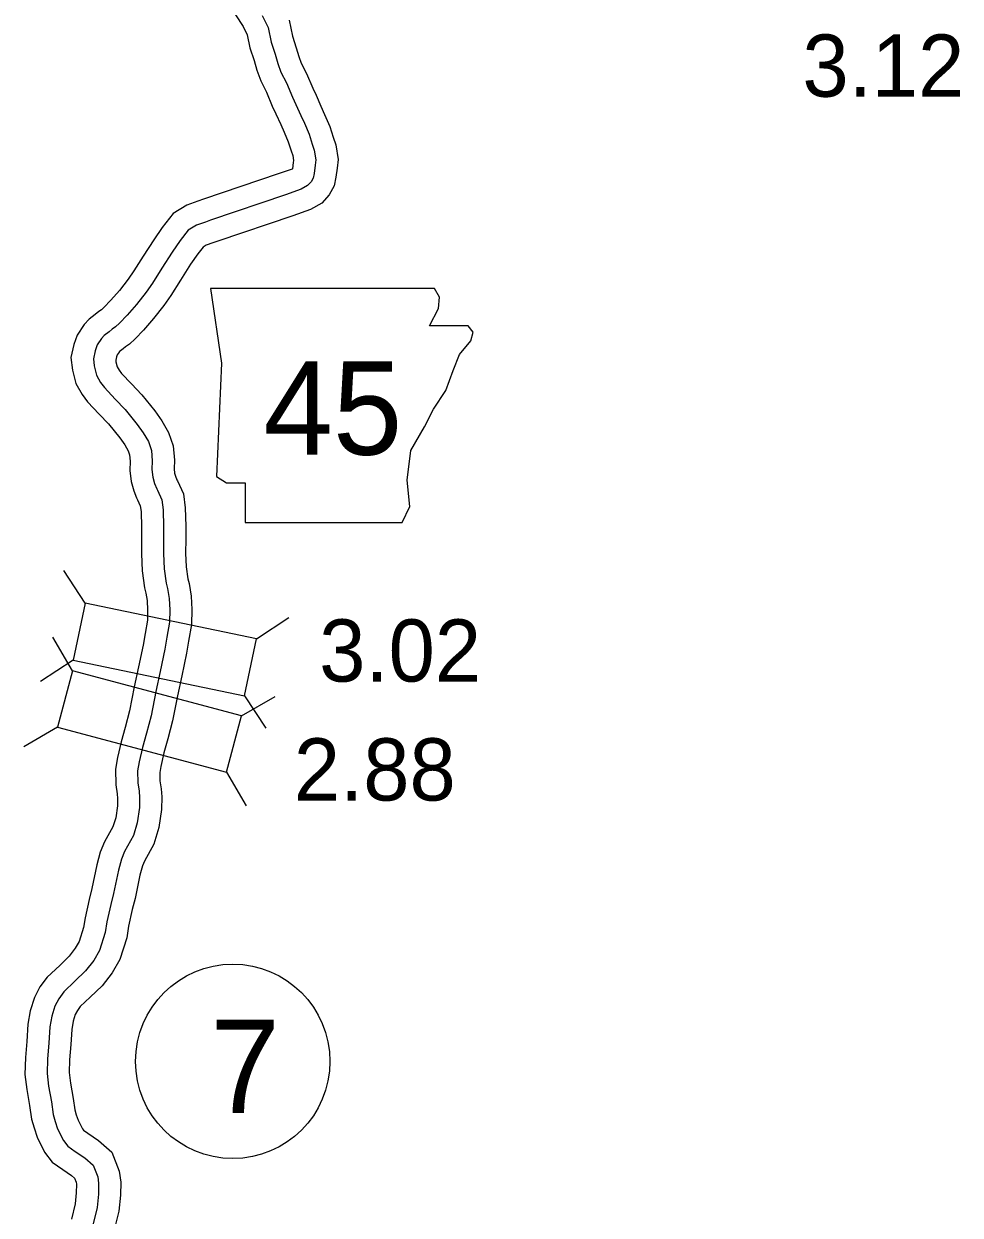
# Model space of a CAD drawing. Extents: x -83719 to 153526, y -11835 to 11446.
# Drawn here: x 8310.4 to 8522.3, y -608.4 to -338.8 of the extents above; entities that cross this region are included whole.
import ezdxf

# ---------------------------------------------------------------- set-up
doc = ezdxf.new("R2010")
doc.units = 0
for name, color, linetype in [('Level 11', 7, 'Continuous'), ('Level 20', 7, 'Continuous'), ('Level 21', 7, 'Continuous'), ('Level 27', 7, 'Continuous'), ('Level 58', 7, 'Continuous'), ('Level 59', 7, 'Continuous')]:
    doc.layers.add(name, color=color, linetype=linetype)

msp = doc.modelspace()

# ---------------------------------------------------------------- linework, layer by layer
at = {"layer": 'Level 11'}
for points in [[(8358.29, -336.78), (8359.97, -339.4), (8360.88, -341.26), (8361.53, -344.21), (8362.46, -347.12), (8363.1, -349.29), (8363.97, -351.71), (8365.27, -354.24), (8366.6, -357.46), (8367.42, -359.17), (8368.51, -361.59), (8369.3, -363.32), (8370.22, -365.47), (8370.87, -367.57), (8371.22, -368.59), (8371.41, -369.73), (8371.35, -370.17), (8371.16, -371.61), (8371.08, -371.66), (8367.95, -372.77), (8351.02, -378.5), (8349.75, -378.94), (8347.27, -379.86), (8344.19, -381.7), (8341.71, -384.91), (8339.79, -387.68), (8337.41, -391.41), (8335.29, -394.72), (8334.01, -396.57), (8331.99, -399.14), (8330.07, -401.35), (8328.47, -402.99), (8327.96, -403.49), (8327.38, -403.88), (8326.55, -404.58), (8325.18, -405.64), (8324.04, -406.88), (8322.45, -409.23), (8321.7, -411.41), (8321.03, -414.34), (8321.36, -417.15), (8322.15, -420.18), (8323.54, -422.68), (8324.8, -424.35), (8327.43, -427.15), (8329.52, -429.35), (8332.06, -432.49), (8333.19, -434.06), (8334, -435.45), (8334.31, -436.35), (8334.42, -437.8), (8334.36, -439.88), (8334.63, -442.39), (8335.25, -444.52), (8335.9, -446.09), (8336.1, -446.5), (8336.73, -447.9), (8336.89, -449.16), (8337.01, -452.7), (8337.01, -455.42)], [(8370.39, -337.93), (8371.2, -341.61), (8372.02, -344.2), (8372.61, -346.18), (8373.16, -347.72), (8374.35, -350.03), (8375.74, -353.39), (8376.49, -354.96), (8377.61, -357.45), (8378.45, -359.28), (8379.62, -362.02), (8380.38, -364.48), (8380.95, -366.15), (8381.51, -369.49), (8381.27, -371.45), (8381, -373.47), (8380.6, -375.49), (8379.45, -377.49), (8377.78, -379.35), (8375.25, -380.79), (8371.22, -382.22), (8354.28, -387.95), (8353.15, -388.35), (8351.61, -388.92), (8350.94, -389.32), (8349.78, -390.82), (8348.12, -393.22), (8345.83, -396.79), (8343.62, -400.25), (8342.06, -402.51), (8339.7, -405.51), (8337.44, -408.13), (8335.54, -410.06), (8334.3, -411.28), (8333.4, -411.88), (8332.83, -412.36), (8331.98, -413.02), (8331.91, -413.1), (8331.47, -413.74), (8331.33, -414.15), (8331.16, -414.89), (8331.21, -415.3), (8331.5, -416.42), (8331.95, -417.21), (8332.46, -417.9), (8334.71, -420.29), (8337.04, -422.75), (8340.02, -426.42), (8341.59, -428.62), (8343.13, -431.26), (8344.18, -434.32), (8344.43, -437.56), (8344.38, -439.49), (8344.48, -440.46), (8344.69, -441.2), (8345.02, -441.98), (8345.15, -442.25), (8346.47, -445.15), (8346.87, -448.37), (8347.01, -452.52), (8347.01, -455.4)], [(8337.01, -455.36), (8336.98, -458.72), (8337.12, -462.62), (8337.67, -466.43), (8338.01, -467.66), (8338.29, -469.35), (8338.38, -471.51), (8338.36, -473.75), (8337.8, -476.76), (8337.35, -479.41), (8336.32, -484.35), (8335.37, -488.87), (8334.28, -494.31), (8333.28, -498.05), (8332.41, -501.33), (8331.55, -504.82), (8331.09, -507.51), (8331.18, -511.01), (8331.48, -513.06), (8331.57, -514.11), (8331.55, -515.81), (8331.16, -518.49), (8330.53, -520.51), (8328.6, -523.95), (8327.68, -526.24), (8326.91, -529.16), (8325.79, -534.49), (8325.17, -536.97), (8324.25, -541.11), (8323.9, -543.33), (8322.91, -546.47), (8322.02, -547.98), (8320.61, -549.83), (8318.48, -551.89), (8315.62, -554.59), (8314.02, -556.78), (8312.76, -559.15), (8311.79, -562.2), (8311.31, -565.22), (8311.02, -569.1), (8310.75, -572.75), (8310.63, -576.6), (8311.03, -579.99), (8311.67, -583.6), (8312.11, -586.71), (8312.69, -588.68), (8313.38, -590.79), (8315.08, -594.17), (8316.77, -596.43), (8319.16, -598.11), (8321.15, -599.46), (8321.86, -600.07), (8322.22, -600.98), (8322.28, -601.45), (8322.23, -603.34), (8321.99, -605.87), (8321.14, -609.32)], [(8347.01, -455.46), (8346.98, -458.59), (8347.1, -461.71), (8347.48, -464.39), (8347.79, -465.5), (8348.26, -468.31), (8348.39, -471.35), (8348.35, -474.73), (8347.65, -478.52), (8347.18, -481.27), (8346.11, -486.4), (8345.17, -490.88), (8344.02, -496.58), (8342.94, -500.63), (8342.09, -503.81), (8341.35, -506.86), (8341.11, -508.24), (8341.16, -510.15), (8341.42, -511.92), (8341.57, -513.75), (8341.54, -516.59), (8340.94, -520.71), (8339.77, -524.48), (8337.64, -528.29), (8337.19, -529.39), (8336.65, -531.47), (8335.54, -536.74), (8334.91, -539.26), (8334.08, -542.99), (8333.66, -545.64), (8332.1, -550.55), (8330.34, -553.56), (8328.11, -556.49), (8325.4, -559.12), (8323.15, -561.23), (8322.52, -562.1), (8322.02, -563.05), (8321.55, -564.53), (8321.25, -566.38), (8320.99, -569.84), (8320.73, -573.27), (8320.65, -576.17), (8320.93, -578.53), (8321.55, -582.02), (8321.91, -584.59), (8322.24, -585.72), (8322.65, -586.96), (8323.62, -588.89), (8323.84, -589.18), (8324.83, -589.88), (8327.27, -591.52), (8330.26, -594.15), (8331.98, -598.47), (8332.29, -600.95), (8332.22, -603.94), (8331.87, -607.55), (8330.77, -612.03)]]:
    msp.add_lwpolyline(points, dxfattribs=at)
at = {"layer": 'Level 20'}
for p, q in [((8324.22, -469.88), (8319.4, -462.52)), ((8362.99, -477.96), (8370.35, -473.13)), ((8321.38, -485.24), (8316.96, -477.63)), ((8321.53, -482.8), (8314.17, -487.63)), ((8359.64, -495.43), (8367.26, -491.02)), ((8360.29, -490.88), (8365.12, -498.24)), ((8317.98, -498), (8310.37, -502.41)), ((8356.25, -508.18), (8360.66, -515.8))]:
    msp.add_line(p, q, dxfattribs=at)
for points in [[(8321.53, -482.8), (8360.29, -490.88), (8362.99, -477.96), (8324.22, -469.88)], [(8317.98, -498), (8356.25, -508.18), (8359.64, -495.43), (8321.38, -485.24)]]:
    msp.add_lwpolyline(points, close=True, dxfattribs=at)
at = {"layer": 'Level 21'}
msp.add_lwpolyline([(8352.58, -398.68), (8355.12, -415.6), (8353.99, -441.26), (8356.24, -442.67), (8360.47, -442.67), (8360.47, -451.69), (8396, -451.69), (8397.69, -448.02), (8397.13, -442.1), (8397.98, -435.34), (8401.08, -429.98), (8403.05, -426.03), (8405.87, -421.8), (8407.56, -417.29), (8408.97, -413.62), (8411.51, -410.52), (8412.07, -408.55), (8410.95, -407.14), (8402.21, -407.14), (8404.18, -403.19), (8404.46, -400.65), (8403.29, -398.71)], close=True, dxfattribs=at)
at = {"layer": 'Level 27'}
msp.add_circle((8357.65, -573.62), 22, dxfattribs=at)
at = {"layer": 'Level 59'}
for points in [[(8364.33, -336.94), (8365.63, -339.59), (8366.37, -342.91), (8367.24, -345.66), (8367.85, -347.74), (8368.56, -349.71), (8369.81, -352.13), (8371.17, -355.42), (8371.95, -357.07), (8373.06, -359.52), (8373.88, -361.3), (8374.92, -363.75), (8375.63, -366.03), (8376.08, -367.37), (8376.46, -369.61), (8376.31, -370.81), (8376.06, -372.65), (8375.85, -373.72), (8375.38, -374.55), (8374.6, -375.41), (8373.16, -376.23), (8369.59, -377.49), (8352.65, -383.22), (8351.45, -383.65), (8349.44, -384.39), (8347.56, -385.51), (8345.74, -387.86), (8343.95, -390.45), (8341.62, -394.1), (8339.45, -397.48), (8338.04, -399.54), (8335.84, -402.32), (8333.75, -404.74), (8332.01, -406.53), (8331.13, -407.39), (8330.39, -407.88), (8329.69, -408.47), (8328.58, -409.33), (8327.98, -409.99), (8326.96, -411.48), (8326.52, -412.78), (8326.1, -414.62), (8326.28, -416.22), (8326.83, -418.3), (8327.74, -419.95), (8328.63, -421.12), (8331.07, -423.72), (8333.28, -426.05), (8336.04, -429.46), (8337.39, -431.34), (8338.57, -433.36), (8339.25, -435.34), (8339.42, -437.68), (8339.37, -439.68), (8339.55, -441.42), (8339.97, -442.86), (8340.46, -444.04), (8340.62, -444.37), (8341.6, -446.52), (8341.88, -448.76), (8342.01, -452.61), (8342.01, -455.41)], [(8342.01, -455.41), (8341.98, -458.65), (8342.11, -462.16), (8342.58, -465.41), (8342.9, -466.58), (8343.28, -468.83), (8343.38, -471.43), (8343.36, -474.24), (8342.72, -477.64), (8342.26, -480.34), (8341.22, -485.38), (8340.27, -489.88), (8339.15, -495.44), (8338.11, -499.34), (8337.25, -502.57), (8336.45, -505.84), (8336.1, -507.87), (8336.17, -510.58), (8336.45, -512.49), (8336.57, -513.93), (8336.55, -516.2), (8336.05, -519.6), (8335.15, -522.5), (8333.12, -526.12), (8332.44, -527.82), (8331.78, -530.31), (8330.66, -535.62), (8330.04, -538.11), (8329.17, -542.05), (8328.78, -544.48), (8327.5, -548.51), (8326.18, -550.77), (8324.36, -553.16), (8321.94, -555.5), (8319.39, -557.91), (8318.27, -559.44), (8317.39, -561.1), (8316.67, -563.36), (8316.28, -565.8), (8316.01, -569.47), (8315.74, -573.01), (8315.64, -576.38), (8315.98, -579.26), (8316.61, -582.81), (8317.01, -585.65), (8317.46, -587.2), (8318.01, -588.87), (8319.35, -591.53), (8320.31, -592.81), (8321.99, -593.99), (8324.21, -595.49), (8326.06, -597.11), (8327.1, -599.73), (8327.28, -601.2), (8327.23, -603.64), (8326.93, -606.71), (8325.96, -610.68)]]:
    msp.add_lwpolyline(points, dxfattribs=at)

# ---------------------------------------------------------------- texts
at = {"layer": 'Level 21'}
msp.add_text('45', height=21.12, dxfattribs=at).set_placement((8364.61, -436.32))
at = {"layer": 'Level 27'}
msp.add_text('7', height=21.12, dxfattribs=at).set_placement((8352.59, -585.27))
at = {"layer": 'Level 58'}
for s, p in [('3.12', (8486.57, -355.29)), ('3.02', (8377.21, -487.67)), ('2.88', (8371.47, -514.59))]:
    msp.add_text(s, height=14.08, dxfattribs=at).set_placement(p)

doc.saveas('drawing.dxf')
